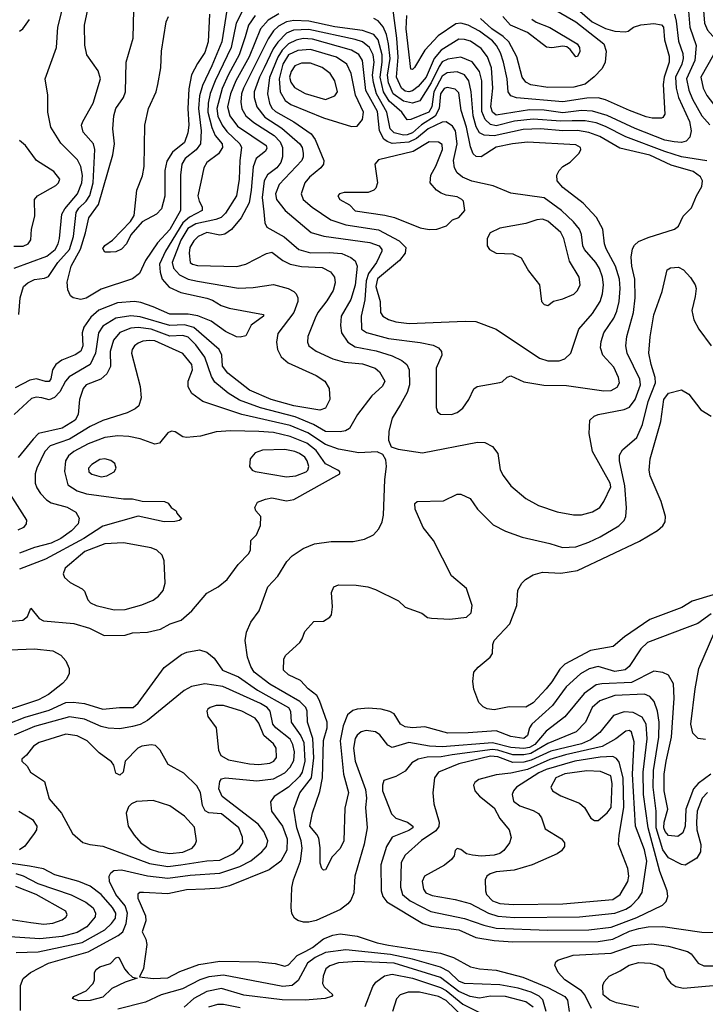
# Model space of a CAD drawing. Extents: x 997026 to 1115308, y 536381 to 619039.
# Tile 300 of 484: x 1048236 to 1051933, y 581923 to 587234. Entities that reach past the tile are written whole.
import ezdxf

# ---------------------------------------------------------------- set-up
doc = ezdxf.new("R2010")
doc.units = 0

msp = doc.modelspace()

# ---------------------------------------------------------------- linework, layer by layer
at = {"layer": '0CON20XD'}
for points in [[(1048206.6, 585893.4), (1048381.3, 585958.7), (1048427, 585995), (1048443.3, 586025), (1048450.5, 586055), (1048462.9, 586185), (1048479.8, 586215), (1048548.1, 586295), (1048571, 586355), (1048573.7, 586393.7), (1048565, 586442.9), (1048548.2, 586478.2), (1048458.4, 586568.4), (1048404.6, 586655), (1048387.8, 586735), (1048386.8, 586826.8), (1048373.3, 586915), (1048434, 587085), (1048440.7, 587195), (1048509.1, 587465)], [(1048231.8, 585645), (1048237.5, 585735), (1048255.6, 585795), (1048279.2, 585815), (1048315, 585832.3), (1048369.5, 585840.5), (1048390.4, 585849.6), (1048442.4, 585925), (1048505, 585994.8), (1048525.4, 586065), (1048541.2, 586195), (1048555, 586218.4), (1048593.7, 586256.3), (1048613.6, 586286.4), (1048631.2, 586355), (1048640.4, 586535), (1048634.4, 586565), (1048577.6, 586627.6), (1048569.6, 586665), (1048575.5, 586685), (1048632.5, 586785), (1048671.1, 586915), (1048659.1, 586959.1), (1048598.1, 587045), (1048586.3, 587096.3), (1048585.5, 587205), (1048620.4, 587375)], [(1049440.7, 587289.3), (1049403.4, 587216.6), (1049375.7, 587084.3), (1049290, 586905), (1049263, 586837), (1049251.5, 586785), (1049250.9, 586735), (1049272.5, 586652.5), (1049290.6, 586610.6), (1049327.3, 586565), (1049330.3, 586545), (1049308.8, 586511.2), (1049245.4, 586464.6), (1049229.4, 586435), (1049212.7, 586357.3), (1049196.2, 586285), (1049203.6, 586255), (1049220, 586225), (1049219.6, 586205), (1049151.2, 586168.8), (1049115, 586139.3), (1049021.3, 585985), (1048989.5, 585915), (1048993.1, 585873.1), (1049004.4, 585834.4), (1049042.1, 585792.1), (1049105, 585763.2), (1049245, 585732.7), (1049275, 585721.8), (1049322.8, 585692.8), (1049365, 585678.5), (1049550, 585645), (1049550, 585635), (1049483.6, 585586.4), (1049455, 585530), (1049425, 585521.4), (1049405, 585524.5), (1049345, 585551.8), (1049268, 585608), (1049196.3, 585636.3), (1049145, 585645.3), (1049045, 585646.5), (1048956.3, 585686.3), (1048889, 585709), (1048855, 585713.5), (1048762.5, 585707.5), (1048662.7, 585667.3), (1048619.8, 585630.2), (1048581.5, 585575), (1048573.1, 585545), (1048576.6, 585475), (1048565, 585446.9), (1048535, 585426.6), (1048462.3, 585397.7), (1048430.5, 585375), (1048413.5, 585346.5), (1048403.1, 585296.9), (1048395, 585283.6), (1048375, 585282.3), (1048326.4, 585296.4), (1048290.5, 585289.5), (1048212, 585248)], [(1049352.3, 587285), (1049326.1, 587115), (1049272.3, 586985), (1049221.2, 586878.8), (1049205.8, 586824.2), (1049200.6, 586755), (1049214.8, 586635), (1049211.5, 586565), (1049188.3, 586531.7), (1049128.7, 586485), (1049110.9, 586455), (1049103.3, 586395), (1049103.8, 586205), (1049045, 586103), (1048979.7, 586030.3), (1048914.8, 585935.2), (1048881.2, 585865), (1048845, 585836.2), (1048675, 585780.3), (1048595, 585732.1), (1048565, 585725.5), (1048525, 585733.3), (1048510, 585745), (1048495, 585776.7), (1048491.4, 585818.6), (1048513.4, 585905), (1048563.1, 585996.9), (1048591.3, 586085), (1048608.9, 586165), (1048661.7, 586238.3), (1048738.8, 586505), (1048747.5, 586565), (1048738.2, 586645), (1048742.9, 586715), (1048755, 586755.6), (1048795, 586814.5), (1048806.1, 586845), (1048810.5, 587005), (1048847.3, 587135), (1048852, 587288)], [(1051766.5, 587265), (1051776.6, 587226.6), (1051788.8, 587118.8), (1051811.7, 587051.7), (1051814.8, 587025), (1051806.8, 586995), (1051773.3, 586925), (1051776.4, 586865), (1051789.3, 586815), (1051847.5, 586685), (1051858, 586635), (1051849.2, 586600.7), (1051830.6, 586579.4), (1051805, 586572.7), (1051765, 586576.5), (1051715, 586584), (1051555, 586647), (1051405, 586718.1), (1051325, 586740.5), (1051265, 586744.9), (1051165, 586732.8), (1051065, 586746.2), (1050985, 586748.5), (1050805, 586720.2), (1050785.4, 586735.4), (1050777, 586765), (1050788.1, 586865), (1050780, 586975), (1050758.3, 587035), (1050725, 587078.9), (1050667.9, 587117.9), (1050635, 587128.3), (1050605, 587129.3), (1050509.4, 587070.6), (1050471.7, 587025), (1050427.9, 586925), (1050385, 586874.1), (1050355, 586851.6), (1050335, 586844.8), (1050315, 586848.3), (1050295.8, 586865.8), (1050267.8, 586925), (1050277.4, 587032.6), (1050270.6, 587135), (1050247.7, 587297.7)], [(1051245, 587291.2), (1051322.8, 587222.8), (1051395, 587187.2), (1051445, 587173), (1051501.7, 587168.3), (1051518.3, 587171.7), (1051547.1, 587195), (1051585, 587207.3), (1051655, 587214.7), (1051697.3, 587207.3), (1051708.5, 587195), (1051713.8, 587125), (1051738.3, 587038.3), (1051738.4, 587005), (1051711.6, 586925), (1051706.3, 586885), (1051714.5, 586725.5), (1051705, 586706.2), (1051696.8, 586703.2), (1051646.8, 586703.2), (1051615, 586711.2), (1051525, 586743.8), (1051395, 586801.8), (1051355, 586812.6), (1051295, 586811.2), (1051165, 586792.1), (1050915, 586813.1), (1050884.1, 586824.1), (1050870, 586845), (1050865.5, 586915.5), (1050845.6, 587005), (1050829.3, 587055), (1050808, 587095), (1050785, 587120.2), (1050715, 587172.2), (1050654.6, 587204.6), (1050615, 587215.2), (1050587.9, 587212.1), (1050492.5, 587147.5), (1050420.3, 587069.7), (1050365, 586976.2), (1050355, 586966.2), (1050345, 586967.5), (1050319.3, 587185), (1050322.9, 587257.1)], [(1051106.9, 587296.9), (1051235, 587223.7), (1051386.1, 587105), (1051399.6, 587065), (1051393.6, 587005), (1051377.9, 586972.1), (1051333.7, 586926.3), (1051285, 586887.3), (1051225, 586871), (1051085, 586868.9), (1050992.8, 586882.8), (1050965, 586897.4), (1050945, 586923.6), (1050917.1, 587035), (1050873.9, 587115), (1050844.1, 587144.1), (1050782, 587185), (1050720.9, 587240.9)], [(1051841.2, 587301.2), (1051850, 587195), (1051883.8, 587095), (1051877.9, 587015), (1051832.7, 586915), (1051843.8, 586855), (1051864.8, 586805), (1051915, 586716.1), (1051958, 586668)], [(1051922.5, 587305), (1051928.4, 587215), (1051945, 587178.7), (1052000.3, 587115), (1051999.1, 587095), (1051977.4, 587045), (1051909.6, 586925), (1051921.4, 586865), (1051941.1, 586825), (1051996, 586755), (1052175, 586607.4), (1052233.1, 586543.1), (1052302.7, 586485), (1052337.6, 586365), (1052341.6, 586285), (1052348.8, 586258.8), (1052385, 586201.4), (1052422.2, 586172.2), (1052445, 586164.4)], [(1049633.3, 587266.7), (1049575, 587231.9), (1049535.4, 587184.6), (1049474.3, 587035), (1049402.3, 586905), (1049372.9, 586835), (1049356.8, 586765), (1049368.5, 586715), (1049410.8, 586660.8), (1049564.6, 586555), (1049567.9, 586542.1), (1049561.4, 586525), (1049511.3, 586485), (1049495, 586441.2), (1049485.1, 586314.9), (1049472.9, 586247.1), (1049430, 586165), (1049378.1, 586101.9), (1049342.4, 586077.6), (1049315, 586072.1), (1049245, 586086.1), (1049198.5, 586065), (1049175, 586041.5), (1049153.2, 586005), (1049149.1, 585975), (1049154.6, 585925), (1049167.5, 585915), (1049195, 585909.4), (1049407.7, 585902.3), (1049456, 585915), (1049566.1, 585973.9), (1049595, 585980.9), (1049655.2, 585935.2), (1049695, 585915.3), (1049755, 585903.6), (1049867, 585897), (1049911.9, 585875), (1049934.5, 585845), (1049937.1, 585815), (1049925.8, 585774.2), (1049892.9, 585717.1), (1049844.6, 585655), (1049828.8, 585625), (1049790, 585525), (1049788.6, 585495), (1049795.8, 585475), (1049835, 585446.5), (1049925.2, 585405.2), (1049987.6, 585387.6), (1050085, 585377.8), (1050152.5, 585355), (1050176.9, 585335), (1050205.7, 585285), (1050191.7, 585258.3), (1050134.4, 585205), (1050056.9, 585105), (1050015, 585030), (1049993, 585017), (1049965, 585010.5), (1049885, 585013.4), (1049820, 585050), (1049722.1, 585092.1), (1049535, 585139.9), (1049421.9, 585181.9), (1049359.6, 585219.6), (1049288.4, 585278.4), (1049270.2, 585310.2), (1049234.6, 585414.6), (1049185, 585481.1), (1049145, 585521.1), (1049115, 585531), (1049045, 585527.5), (1048945, 585565.6), (1048875, 585573.3), (1048835, 585570.7), (1048775, 585547.6), (1048741.4, 585505), (1048723.3, 585445), (1048726, 585364), (1048706.5, 585325), (1048674.1, 585295.9), (1048595, 585265.4), (1048577.5, 585245), (1048559.2, 585185), (1048551.1, 585105), (1048534.7, 585075), (1048465, 585031.1), (1048337.7, 585002.3), (1048308.4, 584971.6), (1048227.2, 584872.8)], [(1048235, 587172.9), (1048252, 587185), (1048288.6, 587235)], [(1049258.8, 587265), (1049252.9, 587115), (1049235, 587058.1), (1049195, 586997.8), (1049162.7, 586937.3), (1049147.8, 586862.2), (1049142.4, 586755), (1049148.3, 586665), (1049143.5, 586625), (1049125, 586571.5), (1049060.3, 586519.7), (1049029.4, 586470.6), (1049018.8, 586421.2), (1049018.3, 586281.7), (1049001.2, 586215), (1048974, 586185), (1048895.8, 586144.2), (1048835.9, 586074.1), (1048811.2, 586025), (1048785, 585996.7), (1048755, 585982), (1048725, 585980), (1048695, 585981.2), (1048685, 586000), (1048695, 586016), (1048735.7, 586044.3), (1048833.3, 586145), (1048852.3, 586177.7), (1048867.5, 586315), (1048897.3, 586392.7), (1048907, 586443), (1048910, 586665), (1048931.4, 586755), (1048971.4, 586845), (1048980.8, 586885), (1048997.5, 586975), (1049000, 587065), (1049026.4, 587223.6), (1049037.5, 587252.5)], [(1049505, 587257.4), (1049470, 587205), (1049452.1, 587142.1), (1049420, 587045), (1049361.1, 586938.9), (1049327.1, 586862.9), (1049298.3, 586755), (1049304.3, 586714.3), (1049327.2, 586665), (1049352.2, 586632.2), (1049422.5, 586565), (1049431.9, 586545), (1049422.5, 586475), (1049419.3, 586375), (1049405.7, 586285), (1049345, 586190.9), (1049322, 586168), (1049294.1, 586155.9), (1049185, 586133.1), (1049142, 586108), (1049105.1, 586045), (1049059, 585925), (1049065.2, 585895), (1049098.2, 585858.2), (1049145, 585834), (1049195, 585824.4)], [(1051223, 584563), (1051265, 584563.6), (1051325, 584580), (1051365, 584603.2), (1051386.8, 584635), (1051424.7, 584715), (1051420, 584735), (1051325.4, 584905), (1051307.3, 585002.7), (1051311.4, 585075), (1051334.3, 585095), (1051355.9, 585104.1), (1051495, 585131.2), (1051525, 585144.7), (1051555, 585186.2), (1051583.2, 585265), (1051580.2, 585295), (1051512.9, 585435), (1051504.2, 585475), (1051510.3, 585525), (1051545.7, 585655), (1051555.6, 585735), (1051554.3, 585835), (1051537.7, 585905), (1051534.1, 585954.1), (1051540.7, 585999.3), (1051551.3, 586018.7), (1051572.6, 586037.4), (1051625, 586060), (1051767.5, 586105), (1051789.5, 586120.5), (1051813.3, 586175), (1051859.6, 586220.4), (1051886.2, 586285), (1051914.7, 586335), (1051918.3, 586365), (1051907.6, 586387.6), (1051867.3, 586415), (1051750, 586450), (1051635, 586504.3), (1051472.3, 586542.3), (1051364.3, 586604.3), (1051305, 586625.5), (1051245, 586636.7), (1051165, 586635.4), (1051045, 586646.6), (1050951.6, 586641.6), (1050795, 586608.3), (1050741.3, 586611.4), (1050715, 586624.7), (1050697, 586657), (1050681.4, 586715), (1050671.1, 586845), (1050657.7, 586905), (1050635, 586936.2), (1050595, 586953.3), (1050541.7, 586948.3), (1050515, 586929.6), (1050468.5, 586845), (1050458.9, 586765), (1050442.4, 586735), (1050345, 586695.4), (1050325, 586694.2), (1050297.1, 586735), (1050229, 586795), (1050198, 586845), (1050180.7, 586925), (1050191.1, 587005), (1050190, 587045), (1050170, 587125), (1050144.9, 587154.9), (1050083.8, 587176.2), (1049935, 587195.1), (1049795, 587227.2), (1049715, 587231), (1049675, 587223.2), (1049631, 587199), (1049604.8, 587175), (1049575, 587131.2), (1049442.7, 586865), (1049432.3, 586835), (1049429.1, 586789.1), (1049433, 586753), (1049456, 586716), (1049499.2, 586679.2), (1049608.9, 586608.9), (1049640.3, 586575), (1049652.3, 586545), (1049653.2, 586495), (1049644.8, 586465), (1049622.7, 586435), (1049572.6, 586397.4), (1049554.2, 586365), (1049544, 586275), (1049552.6, 586197.4), (1049558.1, 586138.1), (1049568.5, 586115), (1049662.3, 586062.3), (1049741.8, 585995), (1049805, 585977.6), (1049905, 585979.1), (1049973, 585973), (1050022.5, 585952.5), (1050045, 585933.5), (1050056.2, 585905), (1050045, 585802), (1050021.2, 585725), (1049969.7, 585635), (1049965.3, 585584.7), (1049971.4, 585545), (1050005, 585495.3), (1050045, 585469.3), (1050157.5, 585447.5), (1050245, 585421.9), (1050296.6, 585396.6), (1050323.9, 585375), (1050336.5, 585345), (1050337.4, 585265), (1050325, 585224.3), (1050288.8, 585158.8), (1050244.6, 585085), (1050226.4, 585015), (1050225.6, 584965.6), (1050239.5, 584929.5), (1050277, 584917), (1050407.8, 584897.8), (1050705, 584956.4), (1050745, 584953.3), (1050785, 584932.5), (1050814.3, 584895), (1050826.4, 584806.4), (1050843.1, 584775), (1050885, 584720), (1050965, 584651.9), (1051034, 584614), (1051135, 584579.2), (1051223, 584563)], [(1051942.4, 586472.4), (1051805, 586494.8), (1051715, 586523), (1051505, 586602.6), (1051395, 586659), (1051345, 586678), (1051285, 586689.5), (1051215, 586689.8), (1051155, 586686.9), (1051005, 586698.5), (1050905, 586686.6), (1050805, 586662.2), (1050775, 586669.8), (1050746.3, 586696.3), (1050729, 586739), (1050727.9, 586905), (1050715.7, 586955.7), (1050676.7, 587006.7), (1050615, 587032), (1050545, 587022.4), (1050515, 587007.9), (1050497.3, 586982.7), (1050455, 586893.4), (1050393.9, 586796.1), (1050355.2, 586784.8), (1050305, 586795.4), (1050249.5, 586835), (1050224.6, 586894.6), (1050220.3, 586935), (1050233.2, 587025), (1050225, 587104.3), (1050214, 587154), (1050195.4, 587195.4), (1050169.1, 587229.1), (1050145, 587241.1)], [(1050997.9, 587237.9), (1051021.5, 587221.5), (1051095, 587192.5), (1051242, 587105), (1051254.2, 587085), (1051256.4, 587063.6), (1051245, 587036.7), (1051235, 587033.3), (1051205, 587073.8), (1051187.3, 587087.3), (1051165, 587090.8), (1051105, 587082.5), (1051077, 587087), (1050974, 587165), (1050883.1, 587205), (1050841.7, 587251.7)], [(1050565, 585104), (1050595, 585116.2), (1050625, 585138.8), (1050657.5, 585185), (1050685, 585242.5), (1050702.5, 585255), (1050825, 585276.7), (1050838.3, 585281.7), (1050865, 585306.7), (1050885, 585313.3), (1050955, 585280.8), (1051062.7, 585262.7), (1051185, 585262.1), (1051387, 585233), (1051425, 585233.6), (1051458, 585252), (1051470.9, 585275), (1051465.4, 585305), (1051439.9, 585359.9), (1051381.5, 585425), (1051368.8, 585465), (1051371.5, 585498.5), (1051386.2, 585545), (1051440.6, 585625), (1051457, 585663), (1051469.1, 585715), (1051474.4, 585785), (1051470.9, 585835), (1051449.3, 585905), (1051398.2, 585998.2), (1051389.3, 586025), (1051380.4, 586105), (1051347.3, 586167.3), (1051274.7, 586244.7), (1051165, 586330), (1051134.3, 586365.7), (1051132.9, 586395), (1051145, 586421.2), (1051165, 586442), (1051205, 586466.2), (1051253.3, 586515), (1051262.5, 586535), (1051260.8, 586545), (1051235, 586560), (1050973.7, 586573.7), (1050893.8, 586565), (1050805, 586546.4), (1050725, 586495.4), (1050696.9, 586496.9), (1050681.5, 586511.5), (1050667.8, 586547.8), (1050645, 586655.5), (1050616.9, 586745), (1050605, 586840), (1050585, 586859.7), (1050541.6, 586868.4), (1050525, 586863.5), (1050506.2, 586835), (1050497.4, 586755), (1050475.9, 586714.1), (1050402.6, 586667.4), (1050355, 586624.9), (1050325, 586612.9), (1050305, 586612.1), (1050255, 586624.8), (1050233.2, 586645), (1050216.7, 586735), (1050160.2, 586835), (1050143.3, 586895), (1050139, 586935), (1050147.1, 587005), (1050141.5, 587045), (1050121.7, 587085), (1050084.9, 587114.9), (1050045, 587128.5), (1049795, 587181.9), (1049712.6, 587177.4), (1049675, 587161), (1049627.2, 587112.8), (1049603.5, 587076.5), (1049554.2, 586974.2), (1049528.8, 586925), (1049500.8, 586845), (1049501.1, 586815), (1049515.2, 586765), (1049558.5, 586708.5), (1049649.6, 586649.6), (1049746.1, 586565), (1049758.7, 586545), (1049763.9, 586515), (1049764.6, 586495), (1049756.9, 586475), (1049634.5, 586345), (1049616.1, 586295), (1049620.8, 586265), (1049667.5, 586205), (1049807.3, 586087.3), (1049876.1, 586066.1), (1050125, 586033.5), (1050175, 586013.9), (1050189.2, 585995), (1050188.2, 585985), (1050159.5, 585925), (1050117.7, 585865), (1050104.4, 585825), (1050097.1, 585722.9), (1050076.7, 585635), (1050080, 585565), (1050106.8, 585546.8), (1050225, 585514.8), (1050395, 585493.9), (1050465, 585479.5), (1050494, 585465), (1050510, 585445), (1050512, 585425), (1050481.4, 585355), (1050481.7, 585141.7), (1050489.3, 585119.3), (1050506.1, 585106.1), (1050565, 585104)], [(1051145, 585394), (1051175, 585404.6), (1051207.7, 585435), (1051251.6, 585565), (1051325, 585649.1), (1051365.8, 585715), (1051378.3, 585755), (1051383.8, 585805), (1051379.3, 585845), (1051362.4, 585892.4), (1051342.5, 585925), (1051281.4, 585995), (1051273.2, 586015), (1051266.5, 586075), (1051254.2, 586105), (1051223.5, 586143.4), (1051158.4, 586205), (1051065, 586273.7), (1050885, 586299.3), (1050789.1, 586339.1), (1050675, 586363.7), (1050624.8, 586384.8), (1050595, 586408.2), (1050580.8, 586435), (1050575.8, 586475), (1050585.7, 586524.3), (1050594.4, 586565), (1050586.1, 586635), (1050569.7, 586659.7), (1050535, 586684.2), (1050515, 586682.6), (1050438.6, 586645), (1050375, 586593.7), (1050335, 586574.7), (1050245, 586567), (1050216.9, 586576.9), (1050200.2, 586590.2), (1050176.4, 586635), (1050165, 586738.5), (1050103, 586853), (1050085.5, 587015), (1050065, 587046.6), (1050025, 587070.7), (1049815, 587129.9), (1049765, 587132.4), (1049726.2, 587123.8), (1049685, 587104), (1049650.5, 587069.5), (1049628.3, 587031.7), (1049583.2, 586923.2), (1049572.7, 586835), (1049582.6, 586785), (1049595, 586757.3), (1049615, 586738.5), (1049714.1, 586684.1), (1049808.1, 586618.1), (1049828.9, 586588.9), (1049876.9, 586475), (1049873.9, 586455), (1049860.4, 586435), (1049799.2, 586385), (1049774, 586355), (1049754.7, 586295), (1049764.7, 586265), (1049813.4, 586223.4), (1049914.2, 586154.2), (1049995, 586128.1), (1050170.3, 586100.3), (1050281.6, 586041.6), (1050318.7, 586005), (1050314.6, 585975), (1050284.4, 585935.6), (1050166.1, 585836.1), (1050156.7, 585795), (1050179.1, 585715), (1050181.8, 585655), (1050194.5, 585635), (1050225, 585616.9), (1050265, 585604.3), (1050335.7, 585595.7), (1050638.6, 585608.6), (1050696.1, 585606.1), (1050805.3, 585565.3), (1051039.2, 585409.2), (1051085, 585394.1), (1051145, 585394)], [(1050025, 586657.8), (1050055, 586660.6), (1050084.2, 586695.8), (1050090.5, 586735), (1050047.4, 586827.4), (1050024.1, 586944.1), (1050000.7, 586995), (1049945, 587032), (1049805, 587073.9), (1049735, 587068.4), (1049685, 587044.8), (1049655.3, 586995), (1049634.4, 586915), (1049641, 586845), (1049668, 586798), (1049697.3, 586777.3), (1049875, 586705.9), (1050025, 586657.8)], [(1049885, 586804.8), (1049935, 586823.1), (1049949.2, 586845), (1049936, 586905), (1049911.1, 586945), (1049867.3, 586977.3), (1049805, 587000.2), (1049755, 587000.2), (1049720, 586985), (1049699.5, 586955), (1049691.7, 586925), (1049698.3, 586898.3), (1049718.7, 586868.7), (1049775, 586836.3), (1049885, 586804.8)], [(1048203.4, 586013.4), (1048255, 586012.2), (1048281.2, 586025), (1048296.1, 586046.1), (1048299.2, 586105), (1048317.5, 586175), (1048316.2, 586265), (1048331.2, 586285), (1048430.2, 586339.8), (1048445.8, 586355), (1048452, 586375), (1048420.8, 586415), (1048325.7, 586475), (1048267.1, 586555), (1048235, 586582.5)], [(1050445, 586102), (1050485, 586103.8), (1050537, 586123), (1050570, 586155), (1050605, 586167.5), (1050636.7, 586205), (1050628.8, 586255), (1050620, 586265), (1050595, 586278.1), (1050535, 586287.1), (1050508.7, 586298.7), (1050484.5, 586314.5), (1050449.2, 586355), (1050452.9, 586395), (1050480.6, 586445), (1050515.8, 586535), (1050515, 586562), (1050495, 586574.6), (1050445, 586576.1), (1050357.4, 586522.6), (1050171.7, 586478.3), (1050151.4, 586455), (1050165.6, 586355), (1050155.7, 586325), (1050146.2, 586315), (1050115, 586302.5), (1049985, 586302.9), (1049961.2, 586295), (1049950.8, 586285), (1049962, 586265), (1050013.8, 586235), (1050045, 586203.6), (1050205, 586180.4), (1050256.8, 586166.8), (1050395, 586111.9), (1050445, 586102)], [(1051085, 585692.5), (1051115, 585716.7), (1051165, 585728.8), (1051225, 585754), (1051245, 585773.8), (1051257.8, 585805), (1051253.3, 585845), (1051201.9, 585931.9), (1051170, 586055), (1051155, 586086.4), (1051085, 586147.9), (1051055, 586157.9), (1051025, 586154.5), (1050965, 586134.3), (1050825, 586110.8), (1050772.5, 586085), (1050756.7, 586055), (1050756.7, 586015), (1050768.8, 585995), (1050805, 585975.7), (1050895, 585970.8), (1050939.7, 585949.7), (1050980.3, 585880.3), (1051038.8, 585805), (1051050, 585715), (1051065, 585697.5), (1051085, 585692.5)], [(1051965, 584029.1), (1051892.6, 583977.4), (1051835.6, 583955.6), (1051622.2, 583875), (1051585, 583840.5), (1051523.5, 583745), (1051501.9, 583728.1), (1051445, 583717.6), (1051355, 583746.2), (1051307, 583733), (1051259.6, 583705), (1051183.8, 583636.2), (1051109.4, 583535), (1050998.2, 583435), (1050986, 583415), (1050975, 583373.1), (1050955, 583357.2), (1050885, 583367.3), (1050805, 583397.6), (1050655, 583387), (1050545, 583386.4), (1050420.2, 583419.8), (1050355, 583413.9), (1050315, 583419.2), (1050290, 583435), (1050255, 583489.4), (1050232.2, 583502.2), (1050185.4, 583515.4), (1050115, 583520), (1050055, 583515.6), (1050032.1, 583507.9), (1050004.5, 583485), (1049980.9, 583425), (1049964.7, 583345.3), (1049981.8, 583165), (1050009.5, 583065), (1049989.2, 582980.8), (1049984.6, 582805), (1049965, 582763.1), (1049921.2, 582718.8), (1049885, 582648), (1049875, 582646), (1049865, 582656.2), (1049856.4, 582685), (1049856.5, 582766.5), (1049848.6, 582818.6), (1049839.2, 582839.2), (1049800.4, 582885), (1049814.6, 582955.4), (1049855, 583072), (1049869.4, 583145), (1049874.1, 583345.9), (1049894.4, 583415), (1049893.3, 583445), (1049852.8, 583562.8), (1049838.2, 583588.2), (1049791.9, 583625), (1049749.6, 583669.6), (1049685, 583700), (1049658.6, 583725), (1049660, 583785), (1049668.8, 583805), (1049746.7, 583875), (1049760, 583895), (1049773.3, 583935), (1049821.7, 583988.3), (1049875, 583990), (1049909.3, 584010.7), (1049917.5, 584025), (1049923, 584067), (1049916.7, 584145), (1049930, 584175), (1049954.4, 584185.6), (1050050, 584185), (1050114.3, 584174.3), (1050155, 584160.8), (1050279.7, 584099.7), (1050315, 584066.2), (1050405, 584033.3), (1050435, 584010), (1050456.1, 584006.1), (1050555, 584000), (1050645, 584011.2), (1050670, 584035), (1050676.4, 584073.6), (1050645, 584166.7), (1050564.2, 584234.2), (1050468, 584425), (1050412, 584495), (1050368.8, 584595), (1050367.5, 584625), (1050380, 584635), (1050520.9, 584639.1), (1050595, 584674.3), (1050615, 584675.7), (1050665, 584652), (1050704.4, 584594.4), (1050789.7, 584509.7), (1050855.6, 584475.6), (1050945, 584443.1), (1051095, 584409.6), (1051162.6, 584387.4), (1051235, 584391.8), (1051305, 584416.8), (1051365.7, 584444.3), (1051466.9, 584505), (1051495, 584532.9), (1051505.5, 584555), (1051509.3, 584600.7), (1051499.2, 584720.8), (1051471.6, 584855), (1051470.8, 584885), (1051486.7, 584913.3), (1051565, 584980), (1051595, 585050), (1051624.8, 585175), (1051664.4, 585275), (1051663.3, 585305), (1051640.7, 585375), (1051629.2, 585435), (1051635.5, 585524.5), (1051655, 585642.5), (1051701.2, 585768.8), (1051727.5, 585885), (1051745, 585896), (1051789.2, 585899.2), (1051816.2, 585885), (1051854.3, 585844.3), (1051878.8, 585805), (1051883.8, 585785), (1051879.5, 585740.5), (1051860, 585665), (1051872, 585615), (1051898, 585565), (1051964.3, 585475)], [(1049195, 585824.4), (1049415, 585786.7), (1049495, 585790.3), (1049605, 585806.2), (1049684.2, 585785), (1049715, 585769.1), (1049727.3, 585755), (1049736.1, 585735), (1049736, 585715), (1049714.1, 585655), (1049627.9, 585542.1), (1049620.2, 585495), (1049625.8, 585455), (1049646.3, 585416.3), (1049683, 585383), (1049835, 585316), (1049881.5, 585285), (1049905.3, 585245.3), (1049909.1, 585185), (1049885, 585138.2), (1049855, 585127.5), (1049715, 585151.3), (1049591.5, 585185), (1049475, 585235.2), (1049358.1, 585328.1), (1049330.2, 585365), (1049325.2, 585425.2), (1049311.8, 585455), (1049174.9, 585574.9), (1049125, 585588.9), (1049045, 585584.6), (1048885, 585632.3), (1048835, 585637.2), (1048755, 585624.8), (1048685, 585582.1), (1048660.2, 585545), (1048644.5, 585435), (1048615, 585375.3), (1048501.9, 585308.2), (1048482.7, 585285), (1048452.6, 585227.4), (1048423.8, 585196.2), (1048395, 585184.7), (1048354.4, 585194.4), (1048325, 585198.9), (1048299.4, 585190.6), (1048205.3, 585105)], [(1051963.6, 583165), (1051895.4, 583114.6), (1051869.2, 583085), (1051828.1, 582975), (1051825, 582883.3), (1051812.7, 582847.3), (1051785, 582828.4), (1051735, 582834.1), (1051716.4, 582855), (1051709.2, 582875), (1051711.4, 582905), (1051731.8, 582975), (1051710.9, 583075), (1051712.4, 583165), (1051722.1, 583235), (1051752, 583365), (1051765.3, 583575), (1051761.3, 583651.3), (1051735, 583698.1), (1051703.9, 583713.9), (1051655, 583720), (1051535, 583659.4), (1051375, 583652.8), (1051345, 583646.7), (1051280.7, 583599.3), (1051175.5, 583474.5), (1051075, 583396.8), (1051014.2, 583325), (1050985, 583309.1), (1050955, 583303.2), (1050885, 583308.3), (1050785, 583333.8), (1050515, 583311.4), (1050445.7, 583315.7), (1050335, 583335.2), (1050245, 583309.3), (1050221.1, 583321.1), (1050177.5, 583377.5), (1050155, 583393.7), (1050105, 583399.7), (1050076.6, 583393.4), (1050055, 583375.4), (1050045, 583357.8), (1050036.7, 583305), (1050044.9, 583234.9), (1050101.5, 583081.5), (1050105.9, 583035), (1050101, 582985), (1050110.7, 582875), (1050093.4, 582786.6), (1050042.9, 582615), (1050037.9, 582525), (1050021.5, 582485), (1050005.3, 582464.7), (1049965.3, 582434.7), (1049835, 582375.9), (1049795, 582365.9), (1049766, 582366), (1049735, 582374.5), (1049717.8, 582387.8), (1049703.6, 582413.6), (1049699.5, 582445), (1049703.6, 582553.6), (1049711.8, 582595), (1049750.2, 582695), (1049760, 582765), (1049754.1, 582805), (1049729.7, 582875), (1049714.8, 582975), (1049746.9, 583063.1), (1049809.7, 583145), (1049822.1, 583252.1), (1049817.3, 583357.3), (1049788.7, 583445), (1049785.7, 583505), (1049778.7, 583525), (1049746.4, 583556.4), (1049585, 583650.8), (1049501.1, 583715), (1049482.9, 583745), (1049464.7, 583795.3), (1049452.2, 583885), (1049459.2, 583930.8), (1049482.2, 583985), (1049526.9, 584045), (1049574.7, 584175), (1049627.5, 584232.5), (1049677.4, 584312.6), (1049705, 584341.8), (1049765, 584382.5), (1049825, 584406.5), (1049915, 584419.5), (1050035, 584420.5), (1050095, 584431.9), (1050143.8, 584456.2), (1050172.5, 584487.5), (1050190, 584525), (1050197.9, 584562.1), (1050205.8, 584755), (1050214.6, 584824.6), (1050210.3, 584860.3), (1050195, 584888.8), (1050163.1, 584903.1), (1050065, 584898.1), (1049955, 584917.7), (1049885, 584942.2), (1049789.5, 585005), (1049695, 585046), (1049434.6, 585104.6), (1049224.2, 585175), (1049165, 585217.8), (1049145, 585253.8), (1049144.7, 585285), (1049168.1, 585345), (1049164.2, 585375), (1049115, 585433.4), (1048965, 585501.5), (1048935.2, 585504.8), (1048900.5, 585499.5), (1048875, 585490.3), (1048855.4, 585475), (1048841.8, 585455), (1048838, 585435), (1048885.7, 585255), (1048891.8, 585195), (1048878.3, 585151.7), (1048858.6, 585135), (1048815, 585113.3), (1048685, 585071.9), (1048615, 585039.6), (1048505, 584971), (1048400, 584935), (1048371.5, 584905), (1048327.5, 584815), (1048318.7, 584785), (1048319.3, 584735), (1048328.5, 584708.5), (1048348.8, 584678.8), (1048379.6, 584645), (1048405, 584627.5), (1048492.5, 584605), (1048538, 584578), (1048556, 584545), (1048550.6, 584515), (1048515, 584478.1), (1048458, 584435), (1048405, 584410), (1048315, 584387.4), (1048235, 584357.5)], [(1050685, 583622.5), (1050678.9, 583665), (1050684.4, 583715), (1050708.1, 583741.9), (1050773.1, 583795), (1050785.6, 583815), (1050786.9, 583865), (1050795.6, 583885), (1050880, 583975), (1050916.2, 584075), (1050922.6, 584157.4), (1050944.3, 584195), (1050964.2, 584215), (1051005, 584240), (1051055, 584253.6), (1051155, 584248), (1051245, 584263.3), (1051578.7, 584421.3), (1051675, 584478.9), (1051704.3, 584505), (1051716.9, 584525), (1051719.4, 584555), (1051695.4, 584635), (1051636.7, 584773.3), (1051630.9, 584805), (1051636.2, 584865), (1051693.7, 585066.3), (1051710, 585185), (1051735, 585219.6), (1051805, 585237.1), (1051844.7, 585214.7), (1051909.5, 585129.5), (1051965.7, 585095)], [(1048692, 583912), (1048805, 583914.5), (1048845, 583927.1), (1048925, 583931.5), (1048995, 583946.9), (1049046.7, 583975), (1049106.7, 583995), (1049164.5, 584045.5), (1049245, 584140.8), (1049305.5, 584174.5), (1049355.4, 584214.6), (1049414.1, 584295.9), (1049472.5, 584355), (1049480, 584375), (1049482.5, 584425), (1049512.5, 584455), (1049533.9, 584506.1), (1049536.2, 584555), (1049510, 584585), (1049503.9, 584603.9), (1049517.7, 584632.3), (1049561.1, 584648.9), (1049595, 584654.4), (1049675, 584639.1), (1049715, 584647.1), (1049963.3, 584785), (1049963.3, 584795), (1049951.2, 584805), (1049885, 584839.5), (1049835, 584910.6), (1049785, 584950.1), (1049695, 584986.5), (1049605, 585007.2), (1049526.4, 585013.6), (1049375, 585016.1), (1049295, 585010.6), (1049211.7, 584988.3), (1049135, 584980), (1049115, 584984), (1049075, 585010.8), (1049055, 585014), (1049035, 585006), (1048989.1, 584950.9), (1048965, 584944.4), (1048885, 584973.8), (1048825.3, 584985.3), (1048765, 584990.6), (1048695, 584981.4), (1048605, 584945.7), (1048528.2, 584905), (1048498.3, 584881.7), (1048482.5, 584855), (1048477.3, 584797.3), (1048495.5, 584725), (1048545, 584692.7), (1048596.4, 584676.4), (1048795, 584650.6), (1048845, 584650), (1048896.4, 584636.4), (1049016.1, 584636.1), (1049036.4, 584626.4), (1049053.6, 584603.6), (1049080, 584585), (1049083, 584573), (1049108.3, 584541.7), (1049097, 584533), (1049071.7, 584528.3), (1049015, 584526.2), (1048875, 584556.7), (1048685, 584501.8), (1048581.8, 584435), (1048375.5, 584324.5), (1048235, 584270)], [(1049675, 584767.7), (1049725, 584774.8), (1049781.5, 584795), (1049790.4, 584805), (1049794.7, 584825), (1049786.5, 584855), (1049772.9, 584875), (1049745.6, 584895), (1049719.2, 584905), (1049665, 584916.2), (1049545, 584913.1), (1049505, 584897.8), (1049479.5, 584865), (1049475.6, 584825), (1049489.2, 584805), (1049506.6, 584796.6), (1049675, 584767.7)], [(1048675, 584768.9), (1048705, 584774.3), (1048745.6, 584795), (1048756.7, 584815), (1048749.8, 584839.8), (1048726.9, 584856.9), (1048695, 584865.4), (1048668.7, 584861.3), (1048625.6, 584835), (1048607.5, 584815), (1048608.1, 584795), (1048625, 584782.5), (1048675, 584768.9)], [(1048183.9, 584673.9), (1048272, 584535), (1048270, 584515), (1048256, 584495), (1048225, 584480)], [(1048745, 584051.6), (1048805, 584053.6), (1048895, 584078.9), (1048955, 584103.1), (1048985.2, 584124.8), (1049009.6, 584155), (1049021.2, 584195), (1049014.6, 584315), (1049005, 584345.7), (1048975, 584373.8), (1048945, 584385.3), (1048795, 584413.1), (1048695, 584406.3), (1048586.9, 584365), (1048481.2, 584275), (1048470, 584245), (1048477.5, 584225), (1048508.3, 584198.3), (1048572.9, 584165), (1048585, 584151.2), (1048602.5, 584105), (1048618.5, 584088.5), (1048648.8, 584075), (1048745, 584051.6)], [(1051975, 584132.7), (1051862.5, 584097.5), (1051806.7, 584063.3), (1051635, 583999.8), (1051497.7, 583905), (1051436.8, 583853.2), (1051315, 583832.3), (1051175, 583758.6), (1051148.1, 583731.9), (1051106.6, 583663.4), (1051075.1, 583624.9), (1051005, 583548.7), (1050965, 583525.3), (1050875, 583527.1), (1050795, 583511.3), (1050757, 583517), (1050735, 583527.5), (1050712, 583552), (1050685, 583622.5)], [(1048195, 583990.8), (1048252.5, 583995), (1048277.5, 584015), (1048295, 584060), (1048340, 584005), (1048365, 583991.1), (1048528, 583978), (1048612.7, 583952.7), (1048692, 583912)], [(1051935, 583352.2), (1051895, 583357.1), (1051865.5, 583385.5), (1051854.7, 583434.7), (1051878.4, 583625), (1051897.7, 583735), (1051985, 583934.3)], [(1048045, 583829.4), (1048315, 583840.9), (1048415, 583830), (1048457.3, 583807.3), (1048485, 583776), (1048501.9, 583735), (1048501.9, 583705), (1048486.7, 583675), (1048466.2, 583653.8), (1048390.4, 583595), (1048337.1, 583565), (1047965, 583441.2)], [(1048173, 583437), (1048265, 583472), (1048395, 583509.1), (1048485, 583550.8), (1048523.9, 583553.9), (1048585, 583545.8), (1048685, 583514.7), (1048774.6, 583524.6), (1048848, 583525), (1048875, 583547.1), (1049015, 583739.2), (1049109.1, 583810.9), (1049137, 583823), (1049205, 583835.7), (1049245, 583822.9), (1049285, 583790.8), (1049330, 583725), (1049415, 583690), (1049518.6, 583618.6), (1049685.7, 583525), (1049696.6, 583505), (1049700.7, 583445), (1049751.8, 583371.8), (1049768.3, 583335), (1049773, 583235), (1049758.6, 583175), (1049745, 583151.9), (1049685, 583095.2), (1049608.1, 583045), (1049588.6, 583015), (1049594.6, 582965), (1049653.1, 582885), (1049678.7, 582815), (1049675.8, 582755), (1049643.9, 582696.1), (1049580.9, 582649.1), (1049368, 582562), (1049315, 582549.8), (1049235, 582544.3), (1049135, 582541.3), (1049035, 582519.6), (1048902.8, 582527.2), (1048884.1, 582525.9), (1048872.4, 582517.6), (1048872.9, 582495), (1048915, 582400), (1048915.9, 582374.1), (1048896.2, 582315), (1048916.2, 582275), (1048920.8, 582245), (1048904.3, 582115.7), (1048881.7, 582071.7), (1048955, 582061.8), (1049035, 582066.4), (1049099.9, 582100.1), (1049202.2, 582137.8), (1049315, 582156.4), (1049525, 582152), (1049613.4, 582143.4), (1049665, 582128.8), (1049685, 582136.2), (1049733.1, 582186.9), (1049779.6, 582210.4), (1049815, 582229.3), (1049875, 582276.9), (1049924.4, 582295.6), (1049965, 582303.2), (1050055, 582291.2), (1050164.3, 582255), (1050225, 582242.3), (1050505, 582199.8), (1050575.7, 582175.7), (1050668, 582125), (1050715, 582113.8), (1050805, 582106.7), (1050950.2, 582070.2), (1051085, 582014.1), (1051175.4, 581965), (1051190.4, 581945), (1051198.5, 581885)], [(1048239.8, 581889.8), (1048240.4, 582025), (1048255, 582061.9), (1048293.3, 582095), (1048391.1, 582145), (1048605, 582206.9), (1048767.1, 582295), (1048792.3, 582315), (1048810.8, 582359.2), (1048817.6, 582415), (1048804.5, 582455), (1048755, 582515.9), (1048719.8, 582585), (1048717.7, 582615), (1048727.7, 582632.3), (1048744.4, 582645), (1048785, 582649), (1048925.7, 582615.7), (1049035, 582603.4), (1049155, 582619.2), (1049315, 582630.3), (1049423.6, 582666.4), (1049482.8, 582697.2), (1049541.5, 582745), (1049566.7, 582775), (1049574, 582805), (1049552.7, 582855), (1049522.2, 582895), (1049327.2, 583045), (1049309.5, 583085), (1049315.3, 583124.7), (1049325, 583138.9), (1049345, 583144.5), (1049515, 583128.5), (1049605, 583140), (1049665, 583172.3), (1049695, 583202.4), (1049715, 583238.1), (1049717.4, 583285), (1049709.5, 583325), (1049693.9, 583353.9), (1049617.5, 583415), (1049601.1, 583435), (1049587.5, 583505), (1049570.6, 583525), (1049535, 583546.4), (1049332.1, 583637.9), (1049235, 583651.6), (1049162.1, 583637.9), (1049123.4, 583616.6), (1048925.2, 583454.8), (1048885, 583432.6), (1048845, 583421.2), (1048775, 583408.4), (1048712.3, 583412.3), (1048675, 583421.4), (1048585, 583462.1), (1048505, 583474.8), (1048315, 583422.6), (1048205.7, 583374.3)], [(1051944.9, 583065.1), (1051916, 583035), (1051889.1, 582965), (1051885.4, 582905), (1051887.4, 582865), (1051909.7, 582785), (1051907.3, 582745), (1051887.9, 582712.1), (1051825, 582673.8), (1051805, 582677.5), (1051735, 582712.8), (1051705, 582756.7), (1051667.8, 582875), (1051668.6, 582965), (1051651.5, 583095), (1051654.1, 583185), (1051683.3, 583365), (1051685.2, 583445.2), (1051674.8, 583504.8), (1051657.5, 583557.5), (1051635, 583583.8), (1051605.3, 583595.3), (1051445, 583589), (1051365, 583560), (1051323.1, 583525), (1051287.8, 583445), (1051236.5, 583393.5), (1051085, 583329.2), (1050993.2, 583276.8), (1050955, 583268.4), (1050895, 583269.4), (1050815, 583293.8), (1050785, 583297.2), (1050568.5, 583268.5), (1050508.3, 583258.3), (1050433.3, 583256.7), (1050384.4, 583245.6), (1050350, 583225), (1050315, 583180), (1050265, 583152), (1050200, 583130), (1050192, 583105), (1050191.9, 583075), (1050241.2, 582951.2), (1050265, 582926.5), (1050327.1, 582905), (1050356.7, 582885), (1050355.5, 582875), (1050335, 582860), (1050245, 582825.6), (1050214, 582775), (1050183.5, 582675), (1050185.3, 582535), (1050194.2, 582504.2), (1050216.2, 582476.2), (1050409.5, 582359.5), (1050455, 582345.2), (1050605, 582325.6), (1050696, 582284), (1050795, 582266.6), (1050895, 582259.8), (1051355, 582262), (1051435, 582273.8), (1051525, 582318.5), (1051575, 582332), (1051625, 582340.6), (1051705, 582342.6), (1051915, 582313.2), (1052105, 582308.4)], [(1049525, 583216.3), (1049585, 583224.2), (1049607.1, 583235), (1049621.1, 583255), (1049619.3, 583305), (1049605, 583328.5), (1049553.4, 583373.4), (1049525, 583440.5), (1049505.9, 583465.9), (1049433.8, 583505), (1049335, 583535.3), (1049295, 583534.5), (1049263.8, 583525), (1049251.2, 583515), (1049246, 583505), (1049251.2, 583475), (1049296.2, 583415), (1049307.5, 583295), (1049320, 583265), (1049362.4, 583242.4), (1049475, 583219.8), (1049525, 583216.3)], [(1051085, 582323.9), (1051305, 582324.8), (1051425, 582339.5), (1051565, 582391.6), (1051701.8, 582458.2), (1051721.7, 582478.3), (1051730.9, 582505), (1051728.1, 582535), (1051688.8, 582638.8), (1051625.6, 582875), (1051600.7, 583055), (1051597.9, 583175), (1051620.8, 583355), (1051615.2, 583435.2), (1051592.5, 583472.5), (1051545, 583497.4), (1051495, 583501.6), (1051438, 583482), (1051365, 583389.1), (1051315, 583349.5), (1051265, 583328.6), (1051101.2, 583288.8), (1050995, 583240.3), (1050955, 583230.1), (1050895, 583227.8), (1050815, 583258.6), (1050775, 583262.2), (1050605, 583220.7), (1050494.2, 583175.8), (1050472.9, 583145), (1050463.4, 583063.4), (1050469.1, 583005), (1050497.3, 582905), (1050497, 582883), (1050480.3, 582859.7), (1050402.3, 582807.7), (1050315, 582727.8), (1050292.7, 582687.3), (1050289.8, 582555), (1050300.8, 582515), (1050341.1, 582481.1), (1050454, 582424), (1050635, 582386.2), (1050739.4, 582349.4), (1050805, 582333.9), (1051085, 582323.9)], [(1050905, 582391.1), (1051255, 582394.4), (1051445, 582414.1), (1051505, 582436), (1051534.1, 582455), (1051573.9, 582496.1), (1051593.6, 582526.4), (1051619, 582695), (1051605, 582756.9), (1051557.5, 582885), (1051541.6, 583165), (1051549, 583339), (1051535, 583390.6), (1051525, 583400.5), (1051505, 583397.3), (1051451.8, 583355), (1051376.8, 583313.2), (1051179.1, 583269.1), (1051095, 583243.1), (1050975, 583189.6), (1050885, 583170), (1050805, 583160.5), (1050712.5, 583135), (1050691.2, 583118.8), (1050683.8, 583105), (1050690, 583075), (1050715, 583046), (1050795, 582983.1), (1050824.8, 582924.8), (1050875.8, 582865), (1050886.1, 582823.9), (1050878, 582795), (1050846.9, 582753.1), (1050825, 582737.5), (1050795, 582728.5), (1050725, 582721.5), (1050677.1, 582727.1), (1050645.5, 582735.5), (1050615, 582758.8), (1050595, 582763.3), (1050585, 582752.5), (1050578.8, 582725), (1050565, 582703.8), (1050526.2, 582673.8), (1050418.9, 582615), (1050406.4, 582585), (1050414.5, 582545), (1050425.6, 582525), (1050459.6, 582509.6), (1050585, 582489.4), (1050665, 582466.6), (1050764.3, 582414.3), (1050815, 582399.3), (1050905, 582391.1)], [(1049035, 582666.5), (1049105, 582674.8), (1049245, 582697.5), (1049315, 582700.2), (1049385.5, 582735), (1049421.8, 582765), (1049439.7, 582795), (1049437.8, 582825), (1049417.8, 582875), (1049325, 582950.8), (1049255, 582956.2), (1049236.5, 582966.5), (1049222.5, 582995), (1049210.4, 583065), (1049191.7, 583101.7), (1049120.6, 583170.6), (1049036.5, 583216.5), (1048993.5, 583295), (1048969.1, 583319.1), (1048945, 583323.6), (1048894.6, 583315.4), (1048872.5, 583305), (1048803.8, 583235), (1048793.3, 583175), (1048775, 583160), (1048755, 583170), (1048743, 583213), (1048730.9, 583230.9), (1048665, 583280), (1048600, 583345), (1048545, 583370.8), (1048485, 583380.3), (1048340, 583335), (1048310, 583315), (1048272.9, 583267.1), (1048246.7, 583245), (1048246.7, 583235), (1048276.9, 583206.9), (1048294.6, 583174.6), (1048370, 583125), (1048395, 583030.8), (1048462, 582955), (1048521.2, 582845), (1048575.7, 582795.7), (1048614.5, 582784.5), (1048685, 582776.1), (1048935, 582682.3), (1049035, 582666.5)], [(1050898.1, 582461.9), (1051165, 582464.8), (1051435, 582489.4), (1051474.2, 582515), (1051515.2, 582584.8), (1051520.5, 582615), (1051515.2, 582655.2), (1051465.4, 582785.4), (1051468.2, 582835), (1051494.3, 582985), (1051490.8, 583145), (1051469.4, 583229.4), (1051455, 583249.2), (1051435, 583259.1), (1051366.1, 583256.1), (1051230, 583235), (1051075, 583190.4), (1051035, 583171.2), (1050915.9, 583095), (1050899.1, 583075), (1050891.6, 583055), (1050899.5, 583019.5), (1050933.3, 582993.3), (1051005, 582969.1), (1051033.2, 582953.2), (1051049.8, 582929.8), (1051070.6, 582870.6), (1051158.5, 582815), (1051173.6, 582795), (1051173.5, 582775), (1051158.3, 582751.7), (1051135.2, 582734.8), (1051000, 582675), (1050902.5, 582647.5), (1050805, 582638.4), (1050772.7, 582627.3), (1050755.8, 582614.2), (1050746.2, 582595), (1050748.3, 582535), (1050754.3, 582515), (1050785, 582481), (1050825, 582467.8), (1050898.1, 582461.9)], [(1051335, 582914.2), (1051355, 582914.3), (1051404.7, 582955.3), (1051426, 582985), (1051430.7, 583115), (1051423.1, 583155), (1051368.7, 583178.7), (1051295, 583183.3), (1051175, 583166.8), (1051126.7, 583145), (1051100, 583095), (1051108.8, 583075), (1051155, 583047.5), (1051255, 583007.8), (1051281.9, 582985), (1051316.8, 582926.8), (1051335, 582914.2)], [(1049045, 582736), (1049115, 582743.8), (1049165.4, 582764.6), (1049182.3, 582785), (1049188.8, 582805), (1049179, 582879), (1049125, 582937.7), (1049045, 582994.5), (1048955, 583022.9), (1048865, 583017.5), (1048839.4, 583005), (1048822.2, 582987.8), (1048809.6, 582955), (1048821.5, 582885), (1048853.5, 582835), (1048889.6, 582795), (1048940.1, 582760.1), (1048984.2, 582745), (1049045, 582736)], [(1048231.4, 582965), (1048305, 582920.4), (1048327.4, 582885), (1048325.8, 582865), (1048314.6, 582845), (1048264.4, 582775.6), (1048235, 582756.2)], [(1048217.3, 582202.7), (1048335, 582206.7), (1048572.6, 582257.4), (1048695.3, 582325), (1048731.4, 582358.6), (1048752.3, 582387.7), (1048753.8, 582415), (1048736.2, 582445), (1048675, 582515.9), (1048615, 582560.3), (1048555, 582586.5), (1048425, 582621.5), (1048365, 582653.8), (1048289.1, 582669.1), (1048115, 582693)], [(1048215, 582629.6), (1048255, 582616.9), (1048333.8, 582575), (1048513.4, 582513.4), (1048592.3, 582475), (1048632.8, 582442.8), (1048645.3, 582415), (1048642.5, 582395), (1048598, 582342), (1048545, 582309.7), (1048465, 582289), (1048345, 582277), (1048155, 582289.5)], [(1048155, 582386.2), (1048295, 582363.6), (1048365.3, 582355.3), (1048415, 582360), (1048465, 582378.8), (1048485, 582393.1), (1048491.1, 582405), (1048484.4, 582425), (1048325.5, 582515), (1048215, 582558.8)], [(1051320.4, 581900.4), (1051284.1, 581974.1), (1051266.5, 581996.5), (1051175.5, 582055), (1051140, 582095), (1051121.4, 582135), (1051127.4, 582152.6), (1051138.8, 582161.2), (1051220.9, 582189.1), (1051425, 582198.8), (1051545, 582241.1), (1051645, 582249), (1051735, 582236.2), (1051837.6, 582207.6), (1051857.8, 582195), (1051894.5, 582145), (1051925, 582131.3), (1052245, 582131)], [(1048555, 581942), (1048520, 581955), (1048527.5, 581965), (1048594.1, 581995.9), (1048632.5, 582035), (1048640, 582055), (1048640, 582095), (1048648.3, 582111.7), (1048667.5, 582125), (1048725, 582143.8), (1048755, 582173.3), (1048765, 582177.5), (1048773, 582173), (1048801.2, 582115), (1048820.5, 582090.5), (1048845, 582070), (1048870, 582065), (1048805, 582043.3), (1048732.3, 582007.7), (1048685, 581961.4), (1048615, 581944), (1048555, 581942)], [(1051075.6, 581885), (1051057.7, 581947.7), (1051037, 581967), (1050995, 581988.8), (1050925, 582009.7), (1050825, 582028.2), (1050635, 582035.2), (1050605, 582047.5), (1050550, 582099.9), (1050505, 582123.3), (1050355, 582167.3), (1050235, 582192.4), (1049995, 582216.7), (1049885, 582202.7), (1049829.7, 582175), (1049788.8, 582145), (1049737.7, 582052.3), (1049705.5, 582025.5), (1049655, 582019.8), (1049335, 582079.8), (1049255, 582071.6), (1049207.1, 582055), (1049113.7, 582006.3), (1048999.4, 581975), (1048914.5, 581935.5), (1048765, 581897.3)], [(1051005, 581907), (1050965, 581936.5), (1050856, 581965), (1050775, 581967.9), (1050715, 581955.6), (1050665, 581965.8), (1050605, 581991.8), (1050505, 582067), (1050255, 582144.3), (1050055, 582154.8), (1049955, 582147.7), (1049908.8, 582131.2), (1049887.5, 582115), (1049872.7, 582075), (1049869.5, 582035), (1049878, 582018), (1049923.8, 581975), (1049916.7, 581965), (1049883.3, 581955), (1049775, 581945.6), (1049651.8, 581948.2), (1049445, 581971.7), (1049325, 582008.4), (1049245, 581992), (1049175.3, 581955), (1049122.2, 581907.8)], [(1051575, 581906.5), (1051455, 581931.1), (1051418.6, 581945), (1051382.9, 581975), (1051380.8, 582025), (1051387.5, 582045), (1051415, 582075.7), (1051475, 582104.4), (1051522, 582135), (1051575, 582148.5), (1051635.4, 582145.4), (1051673.3, 582135), (1051706.7, 582115), (1051726.2, 582065), (1051747.6, 582037.6), (1051775, 582019.4), (1051815, 582010.5), (1052075, 582032.9)], [(1050098.5, 581911.5), (1050140.4, 582019.6), (1050156.6, 582043.4), (1050203.9, 582076.1), (1050245, 582086.2), (1050355, 582063.7), (1050505, 582014.4), (1050535, 581997.2), (1050625, 581924.2), (1050715, 581878.3)], [(1050680.2, 581805), (1050535, 581944), (1050495, 581965.9), (1050391.6, 581988.4), (1050330.8, 581989.2), (1050288.6, 581975), (1050267.9, 581952.1), (1050246.9, 581885)], [(1049255, 581909.6), (1049305, 581923.4), (1049335, 581924.4), (1049425, 581905.8)]]:
    msp.add_lwpolyline(points, dxfattribs=at)

doc.saveas('drawing.dxf')
